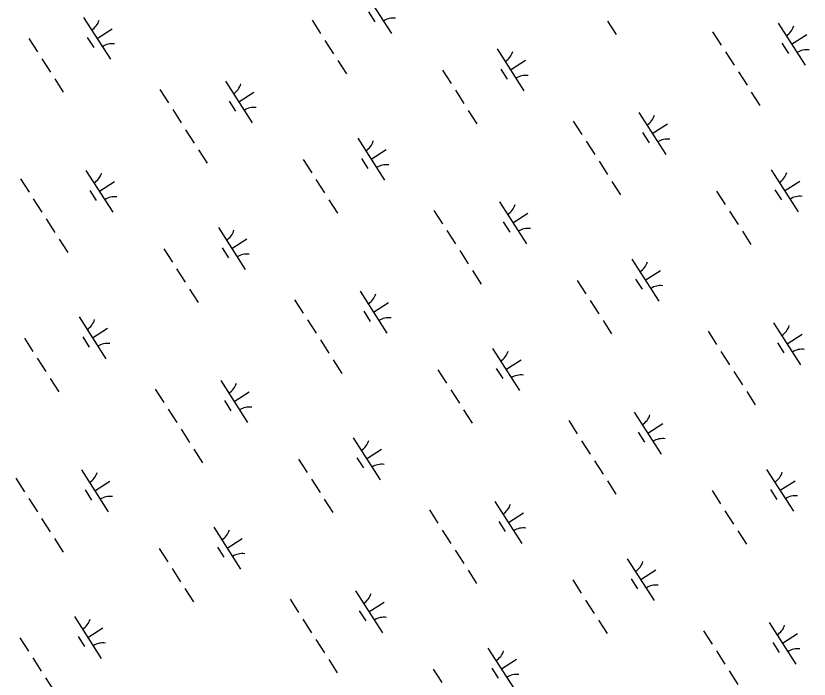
# Model space of a CAD drawing. Extents: x 3962991 to 3983549, y 181631 to 204078.
# Drawn here: x 3976595 to 3977392, y 188923 to 189590 of the extents above; entities that cross this region are included whole.
import ezdxf

# ---------------------------------------------------------------- set-up
doc = ezdxf.new("R2010")
doc.units = 0
doc.layers.add('V-WETL-SWMP', color=7, linetype='Continuous')

msp = doc.modelspace()

# ---------------------------------------------------------------- linework, layer by layer
at = {"layer": 'V-WETL-SWMP'}
for p, q in [((3976945.52, 189614.05), (3976972.5, 189571.96)), ((3976663.03, 189588.23), (3976690.02, 189546.13)), ((3976949.27, 189593.89), (3976955.75, 189583.79)), ((3976892.59, 189585.37), (3976901.22, 189571.9)), ((3977189.57, 189584.58), (3977198.21, 189571.11)), ((3977361.02, 189582.33), (3977388.01, 189540.24)), ((3976676.53, 189567.18), (3976691.68, 189576.9)), ((3977295.14, 189573.86), (3977303.78, 189560.39)), ((3976608.13, 189566.93), (3976616.76, 189553.46)), ((3976666.79, 189568.07), (3976673.27, 189557.97)), ((3976905.54, 189565.17), (3976914.18, 189551.7)), ((3977374.51, 189561.28), (3977389.67, 189571)), ((3977078.54, 189556.51), (3977105.52, 189514.41)), ((3977364.78, 189562.17), (3977371.26, 189552.07)), ((3977308.09, 189553.65), (3977316.73, 189540.18)), ((3976621.08, 189546.73), (3976629.72, 189533.26)), ((3976918.49, 189544.96), (3976927.13, 189531.49)), ((3977092.03, 189535.46), (3977107.19, 189545.18)), ((3977023.63, 189535.21), (3977032.27, 189521.74)), ((3977082.3, 189536.35), (3977088.78, 189526.25)), ((3977321.05, 189533.45), (3977329.68, 189519.98)), ((3976634.04, 189526.52), (3976642.67, 189513.05)), ((3976805.48, 189524.28), (3976832.47, 189482.18)), ((3976739.6, 189515.8), (3976748.24, 189502.33)), ((3976818.98, 189503.23), (3976834.13, 189512.94)), ((3977036.59, 189515.01), (3977045.22, 189501.54)), ((3977334, 189513.24), (3977342.63, 189499.77)), ((3976809.24, 189504.12), (3976815.72, 189494.01)), ((3976752.56, 189495.6), (3976761.19, 189482.13)), ((3977049.54, 189494.8), (3977058.18, 189481.33)), ((3977220.99, 189492.56), (3977247.97, 189450.46)), ((3977155.11, 189484.08), (3977163.74, 189470.61)), ((3977234.48, 189471.51), (3977249.63, 189481.22)), ((3976765.51, 189475.39), (3976774.14, 189461.92)), ((3977224.75, 189472.4), (3977231.22, 189462.29)), ((3976938.51, 189466.73), (3976965.49, 189424.64)), ((3977168.06, 189463.88), (3977176.7, 189450.41)), ((3976778.46, 189455.19), (3976787.1, 189441.72)), ((3976952, 189445.69), (3976967.15, 189455.4)), ((3976883.6, 189445.44), (3976892.24, 189431.97)), ((3976942.27, 189446.57), (3976948.74, 189436.47)), ((3977181.01, 189443.67), (3977189.65, 189430.2)), ((3976665.45, 189434.5), (3976692.44, 189392.41)), ((3977354.01, 189435.01), (3977381, 189392.92)), ((3976599.57, 189426.03), (3976608.21, 189412.56)), ((3976678.94, 189413.46), (3976694.1, 189423.17)), ((3976896.56, 189425.23), (3976905.19, 189411.76)), ((3977193.97, 189423.47), (3977202.6, 189410)), ((3977367.51, 189413.97), (3977382.66, 189423.68)), ((3976669.21, 189414.34), (3976675.69, 189404.24)), ((3977299.11, 189413.72), (3977307.74, 189400.25)), ((3977357.77, 189414.86), (3977364.25, 189404.75)), ((3976612.52, 189405.82), (3976621.16, 189392.35)), ((3976909.51, 189405.03), (3976918.14, 189391.56)), ((3977080.96, 189402.78), (3977107.94, 189360.69)), ((3977015.08, 189394.31), (3977023.71, 189380.84)), ((3977094.45, 189381.74), (3977109.6, 189391.45)), ((3977312.06, 189393.51), (3977320.7, 189380.04)), ((3976625.48, 189385.62), (3976634.11, 189372.15)), ((3977084.72, 189382.62), (3977091.19, 189372.52)), ((3976798.48, 189376.96), (3976825.46, 189334.87)), ((3977028.03, 189374.1), (3977036.66, 189360.63)), ((3977325.01, 189373.31), (3977333.65, 189359.84)), ((3976638.43, 189365.41), (3976647.07, 189351.94)), ((3976811.97, 189355.91), (3976827.12, 189365.63)), ((3976743.57, 189355.66), (3976752.21, 189342.19)), ((3976802.24, 189356.8), (3976808.71, 189346.7)), ((3977040.98, 189353.9), (3977049.62, 189340.43)), ((3977213.98, 189345.24), (3977240.97, 189303.15)), ((3976756.52, 189335.46), (3976765.16, 189321.99)), ((3977053.94, 189333.7), (3977062.57, 189320.23)), ((3977227.47, 189324.19), (3977242.63, 189333.91)), ((3977159.08, 189323.94), (3977167.71, 189310.47)), ((3977217.74, 189325.08), (3977224.22, 189314.98)), ((3976769.48, 189315.25), (3976778.11, 189301.78)), ((3976940.93, 189313.01), (3976967.91, 189270.92)), ((3976875.04, 189304.53), (3976883.68, 189291.07)), ((3976954.42, 189291.96), (3976969.57, 189301.68)), ((3977172.03, 189303.74), (3977180.66, 189290.27)), ((3976658.44, 189287.19), (3976685.43, 189245.09)), ((3976944.68, 189292.85), (3976951.16, 189282.75)), ((3976888, 189284.33), (3976896.63, 189270.86)), ((3977184.98, 189283.54), (3977193.62, 189270.07)), ((3977356.43, 189281.29), (3977383.42, 189239.2)), ((3976671.94, 189266.14), (3976687.09, 189275.86)), ((3977290.55, 189272.82), (3977299.18, 189259.35)), ((3977369.92, 189260.24), (3977385.08, 189269.96)), ((3976603.54, 189265.89), (3976612.17, 189252.42)), ((3976662.2, 189267.03), (3976668.68, 189256.93)), ((3976900.95, 189264.13), (3976909.59, 189250.66)), ((3977073.95, 189255.47), (3977100.93, 189213.37)), ((3977360.19, 189261.13), (3977366.67, 189251.03)), ((3976616.49, 189245.69), (3976625.13, 189232.22)), ((3977303.5, 189252.61), (3977312.14, 189239.14)), ((3976913.9, 189243.92), (3976922.54, 189230.45)), ((3977087.44, 189234.42), (3977102.6, 189244.14)), ((3977019.04, 189234.17), (3977027.68, 189220.7)), ((3977077.71, 189235.31), (3977084.18, 189225.21)), ((3977316.46, 189232.41), (3977325.09, 189218.94)), ((3976629.45, 189225.48), (3976638.08, 189212.01)), ((3976800.89, 189223.24), (3976827.88, 189181.14)), ((3976735.01, 189214.76), (3976743.65, 189201.29)), ((3977032, 189213.97), (3977040.63, 189200.5)), ((3976814.39, 189202.19), (3976829.54, 189211.9)), ((3977329.41, 189212.2), (3977338.04, 189198.73)), ((3976804.65, 189203.08), (3976811.13, 189192.97)), ((3976747.97, 189194.56), (3976756.6, 189181.09)), ((3977044.95, 189193.76), (3977053.59, 189180.29)), ((3977216.4, 189191.52), (3977243.38, 189149.42)), ((3977150.52, 189183.04), (3977159.15, 189169.57)), ((3976760.92, 189174.35), (3976769.55, 189160.88)), ((3977229.89, 189170.47), (3977245.04, 189180.18)), ((3977220.16, 189171.36), (3977226.63, 189161.25)), ((3976933.92, 189165.69), (3976960.9, 189123.6)), ((3977163.47, 189162.84), (3977172.11, 189149.37)), ((3976773.87, 189154.15), (3976782.51, 189140.68)), ((3976947.41, 189144.65), (3976962.56, 189154.36)), ((3976879.01, 189144.4), (3976887.65, 189130.93)), ((3976937.68, 189145.53), (3976944.15, 189135.43)), ((3977176.42, 189142.63), (3977185.06, 189129.16)), ((3977349.42, 189133.97), (3977376.41, 189091.88)), ((3976660.86, 189133.46), (3976687.85, 189091.37)), ((3976594.98, 189124.99), (3976603.62, 189111.52)), ((3976674.35, 189112.42), (3976689.51, 189122.13)), ((3976891.97, 189124.19), (3976900.6, 189110.72)), ((3977189.38, 189122.43), (3977198.01, 189108.96)), ((3977362.92, 189112.93), (3977378.07, 189122.64)), ((3976664.62, 189113.3), (3976671.1, 189103.2)), ((3977294.52, 189112.68), (3977303.15, 189099.21)), ((3977353.18, 189113.82), (3977359.66, 189103.71)), ((3976607.93, 189104.78), (3976616.57, 189091.31)), ((3976904.92, 189103.99), (3976913.55, 189090.52)), ((3977076.37, 189101.74), (3977103.35, 189059.65)), ((3977010.49, 189093.27), (3977019.12, 189079.8)), ((3977089.86, 189080.7), (3977105.01, 189090.41)), ((3977307.47, 189092.47), (3977316.11, 189079)), ((3976620.89, 189084.58), (3976629.52, 189071.11)), ((3977080.13, 189081.58), (3977086.6, 189071.48)), ((3976793.89, 189075.92), (3976820.87, 189033.83)), ((3977023.44, 189073.06), (3977032.07, 189059.59)), ((3977320.42, 189072.27), (3977329.06, 189058.8)), ((3976633.84, 189064.37), (3976642.48, 189050.9)), ((3976807.38, 189054.87), (3976822.53, 189064.59)), ((3976738.98, 189054.62), (3976747.62, 189041.15)), ((3976797.65, 189055.76), (3976804.12, 189045.66)), ((3977036.39, 189052.86), (3977045.03, 189039.39)), ((3977209.39, 189044.2), (3977236.38, 189002.11)), ((3976751.93, 189034.42), (3976760.57, 189020.95)), ((3977049.35, 189032.66), (3977057.98, 189019.19)), ((3977222.88, 189023.15), (3977238.04, 189032.87)), ((3977154.49, 189022.9), (3977163.12, 189009.43)), ((3977213.15, 189024.04), (3977219.63, 189013.94)), ((3976764.89, 189014.21), (3976773.52, 189000.75)), ((3976936.34, 189011.97), (3976963.32, 188969.88)), ((3976870.45, 189003.5), (3976879.09, 188990.03)), ((3976949.83, 188990.92), (3976964.98, 189000.64)), ((3977167.44, 189002.7), (3977176.07, 188989.23)), ((3976940.09, 188991.81), (3976946.57, 188981.71)), ((3976653.85, 188986.15), (3976680.84, 188944.05)), ((3976883.41, 188983.29), (3976892.04, 188969.82)), ((3977180.39, 188982.5), (3977189.03, 188969.03)), ((3976667.35, 188965.1), (3976682.5, 188974.82)), ((3977351.84, 188980.25), (3977378.83, 188938.16)), ((3977285.96, 188971.78), (3977294.59, 188958.31)), ((3977365.33, 188959.2), (3977380.49, 188968.92)), ((3976598.95, 188964.85), (3976607.58, 188951.38)), ((3976657.61, 188965.99), (3976664.09, 188955.89)), ((3976896.36, 188963.09), (3976905, 188949.62)), ((3977355.6, 188960.09), (3977362.08, 188949.99)), ((3977069.36, 188954.43), (3977096.34, 188912.33)), ((3977298.91, 188951.57), (3977307.55, 188938.1)), ((3976611.9, 188944.65), (3976620.54, 188931.18)), ((3976909.31, 188942.88), (3976917.95, 188929.41)), ((3977082.85, 188933.38), (3977098.01, 188943.1)), ((3977014.45, 188933.13), (3977023.09, 188919.66)), ((3977073.12, 188934.27), (3977079.59, 188924.17)), ((3977311.87, 188931.37), (3977320.5, 188917.9)), ((3976624.85, 188924.44), (3976633.49, 188910.97))]:
    msp.add_line(p, q, dxfattribs=at)
for centre, start, end in [((3976661.82, 189590.56), 301.89187, 343.43553), ((3976974.12, 189569.88), 81.89186, 123.43552), ((3977359.81, 189584.66), 301.89187, 343.43553), ((3976691.63, 189544.06), 81.89186, 123.43552), ((3977077.32, 189558.84), 301.89187, 343.43553), ((3977389.62, 189538.16), 81.89186, 123.43552), ((3977107.14, 189512.34), 81.89186, 123.43552), ((3976804.27, 189526.61), 301.89187, 343.43553), ((3976834.08, 189480.1), 81.89186, 123.43552), ((3977219.77, 189494.89), 301.89187, 343.43553), ((3976937.29, 189469.07), 301.89187, 343.43553), ((3977249.59, 189448.38), 81.89186, 123.43552), ((3976967.11, 189422.56), 81.89186, 123.43552), ((3976664.24, 189436.84), 301.89187, 343.43553), ((3977352.8, 189437.35), 301.89187, 343.43553), ((3976694.05, 189390.33), 81.89186, 123.43552), ((3977382.61, 189390.84), 81.89186, 123.43552), ((3977079.74, 189405.12), 301.89187, 343.43553), ((3976797.26, 189379.3), 301.89187, 343.43553), ((3977109.56, 189358.61), 81.89186, 123.43552), ((3976827.08, 189332.79), 81.89186, 123.43552), ((3977212.77, 189347.58), 301.89187, 343.43553), ((3977242.58, 189301.07), 81.89186, 123.43552), ((3976939.71, 189315.34), 301.89187, 343.43553), ((3976969.53, 189268.84), 81.89186, 123.43552), ((3976657.23, 189289.52), 301.89187, 343.43553), ((3977355.22, 189283.63), 301.89187, 343.43553), ((3976687.04, 189243.02), 81.89186, 123.43552), ((3977385.03, 189237.12), 81.89186, 123.43552), ((3977072.73, 189257.8), 301.89187, 343.43553), ((3977102.55, 189211.3), 81.89186, 123.43552), ((3976799.68, 189225.57), 301.89187, 343.43553), ((3976829.49, 189179.06), 81.89186, 123.43552), ((3977215.18, 189193.85), 301.89187, 343.43553), ((3976932.7, 189168.03), 301.89187, 343.43553), ((3977245, 189147.35), 81.89186, 123.43552), ((3976962.52, 189121.52), 81.89186, 123.43552), ((3976659.65, 189135.8), 301.89187, 343.43553), ((3977348.21, 189136.31), 301.89187, 343.43553), ((3976689.46, 189089.29), 81.89186, 123.43552), ((3977378.02, 189089.8), 81.89186, 123.43552), ((3977075.15, 189104.08), 301.89187, 343.43553), ((3976792.67, 189078.26), 301.89187, 343.43553), ((3977104.97, 189057.57), 81.89186, 123.43552), ((3976822.49, 189031.75), 81.89186, 123.43552), ((3977208.18, 189046.54), 301.89187, 343.43553), ((3977237.99, 189000.03), 81.89186, 123.43552), ((3976935.12, 189014.3), 301.89187, 343.43553), ((3976652.64, 188988.48), 301.89187, 343.43553), ((3976964.94, 188967.8), 81.89186, 123.43552), ((3977350.63, 188982.59), 301.89187, 343.43553), ((3976682.45, 188941.98), 81.89186, 123.43552), ((3977068.14, 188956.76), 301.89187, 343.43553), ((3977380.44, 188936.08), 81.89186, 123.43552), ((3977097.96, 188910.26), 81.89186, 123.43552)]:
    msp.add_arc(centre, 17.62, start, end, dxfattribs=at)

doc.saveas('drawing.dxf')
